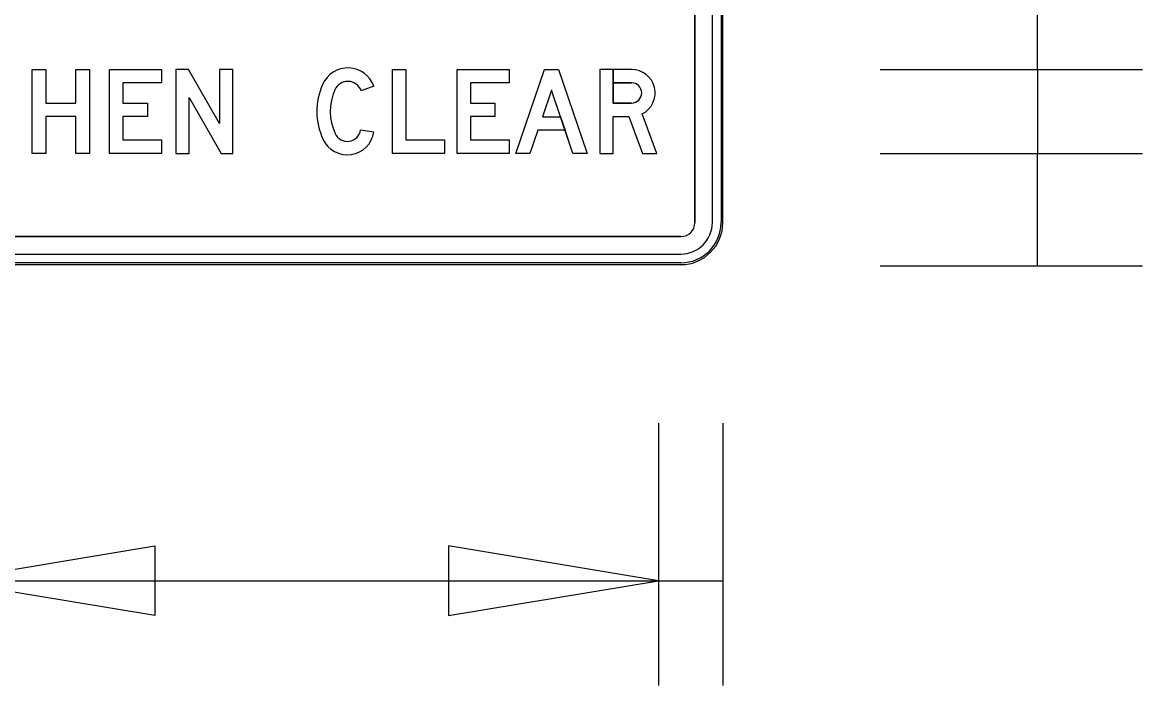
# Model space of a CAD drawing. Extents: x 1806251 to 1809821, y 414895 to 422886.
# Drawn here: x 1809677.4953 to 1809677.8956, y 415272.0501 to 415272.2871 of the extents above; entities that cross this region are included whole.
import ezdxf

# ---------------------------------------------------------------- set-up
doc = ezdxf.new("R2010")
doc.units = 0
for name, color, linetype in [('GSBWFILL', 7, 'Continuous'), ('GSCOLORFILL', 7, 'Continuous'), ('GSDIMS', 7, 'Continuous'), ('GSOUTLINE', 7, 'Continuous')]:
    doc.layers.add(name, color=color, linetype=linetype)

msp = doc.modelspace()

# ---------------------------------------------------------------- linework, layer by layer
at = {"layer": 'GSBWFILL'}
for p, q in [((1809677.735592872, 415272.54557289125), (1809677.735592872, 415272.21557289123)), ((1809677.741842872, 415272.21557289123), (1809677.741842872, 415272.54557289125)), ((1809677.745592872, 415272.21557289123), (1809677.745592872, 415272.54557289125)), ((1809677.620891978, 415272.26433774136), (1809677.6163820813, 415272.2626941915)), ((1809677.6161446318, 415272.2486888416), (1809677.620891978, 415272.24797994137)), ((1809677.730592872, 415272.2105728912), (1809677.459655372, 415272.2105728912)), ((1809677.459655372, 415272.20432289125), (1809677.730592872, 415272.20432289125)), ((1809677.4595928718, 415272.2005728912), (1809677.730592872, 415272.2005728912))]:
    msp.add_line(p, q, dxfattribs=at)
for points in [[(1809677.498791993, 415272.2703228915), (1809677.5035919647, 415272.2703228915), (1809677.5035919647, 415272.2583228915), (1809677.5143919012, 415272.2583228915), (1809677.5143919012, 415272.2703228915), (1809677.519191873, 415272.2703228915), (1809677.519191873, 415272.2403228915), (1809677.5143919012, 415272.2403228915), (1809677.5143919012, 415272.25352289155), (1809677.5035919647, 415272.25352289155), (1809677.5035919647, 415272.2403228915), (1809677.498791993, 415272.2403228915)], [(1809677.5449919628, 415272.26552289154), (1809677.5311919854, 415272.26552289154), (1809677.5311919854, 415272.2583228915), (1809677.5399153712, 415272.2583228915), (1809677.5399153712, 415272.25352289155), (1809677.5311919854, 415272.25352289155), (1809677.5311919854, 415272.24512289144), (1809677.5449919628, 415272.24512289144), (1809677.5449919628, 415272.2403228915), (1809677.526391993, 415272.2403228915), (1809677.526391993, 415272.2703228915), (1809677.5449919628, 415272.2703228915)], [(1809677.5704919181, 415272.2403228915), (1809677.5704919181, 415272.2703228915), (1809677.5656919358, 415272.2703228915), (1809677.5656919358, 415272.25104759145), (1809677.5546774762, 415272.2703228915), (1809677.550091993, 415272.2703228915), (1809677.550091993, 415272.2403228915), (1809677.5548919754, 415272.2403228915), (1809677.5548919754, 415272.26027289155), (1809677.5662919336, 415272.2403228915)], [(1809677.6322919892, 415272.24512289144), (1809677.646091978, 415272.24512289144), (1809677.646091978, 415272.2403228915), (1809677.627491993, 415272.2403228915), (1809677.627491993, 415272.2703228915), (1809677.6322919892, 415272.2703228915)], [(1809677.669191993, 415272.26552289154), (1809677.655391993, 415272.26552289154), (1809677.655391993, 415272.2583228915), (1809677.664115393, 415272.2583228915), (1809677.664115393, 415272.25352289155), (1809677.655391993, 415272.25352289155), (1809677.655391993, 415272.24512289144), (1809677.669191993, 415272.24512289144), (1809677.669191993, 415272.2403228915), (1809677.6505919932, 415272.2403228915), (1809677.6505919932, 415272.2703228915), (1809677.669191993, 415272.2703228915)], [(1809677.6715919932, 415272.2403228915), (1809677.6817919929, 415272.2703228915), (1809677.686891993, 415272.2703228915), (1809677.6970919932, 415272.2403228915), (1809677.6920221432, 415272.2403228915), (1809677.6843419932, 415272.26291154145), (1809677.681097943, 415272.2533701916), (1809677.6875845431, 415272.2533701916), (1809677.689216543, 415272.2485701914), (1809677.6794659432, 415272.2485701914), (1809677.6766618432, 415272.2403228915)]]:
    msp.add_lwpolyline(points, close=True, dxfattribs=at)
for points in [[(1809677.7129857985, 415272.2583228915), (1809677.7063919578, 415272.2583228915), (1809677.7063919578, 415272.2703228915), (1809677.7015919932, 415272.2703228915), (1809677.7015919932, 415272.2403228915), (1809677.7063919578, 415272.2403228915), (1809677.7063919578, 415272.25352289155), (1809677.712026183, 415272.25352289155), (1809677.716877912, 415272.2403228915), (1809677.721991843, 415272.2403228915), (1809677.7168029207, 415272.25444028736)], [(1809677.7063927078, 415272.2703228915), (1809677.7063927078, 415272.26552289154), (1809677.7129857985, 415272.26552289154)], [(1809677.7129857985, 415272.2703228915), (1809677.7063927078, 415272.2703228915)]]:
    msp.add_lwpolyline(points, dxfattribs=at)
for centre, radius, start, end in [((1809677.6115904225, 415272.2609478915), 0.009899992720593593, 20.023583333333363, 155.94529444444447), ((1809677.6115904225, 415272.2609478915), 0.0050999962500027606, 20.023583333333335, 155.94529444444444), ((1809677.6241919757, 415272.25532289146), 0.023699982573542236, 155.94529722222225, 204.84802222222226), ((1809677.6241919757, 415272.25532289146), 0.018899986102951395, 155.94529444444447, 204.84801944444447), ((1809677.611397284, 415272.2493978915), 0.009599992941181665, 204.84801944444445, 351.50600833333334), ((1809677.611397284, 415272.2493978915), 0.00479999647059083, 204.84802222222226, 351.50601111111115), ((1809677.730592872, 415272.21557289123), 0.01125, 270, 0), ((1809677.730592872, 415272.21557289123), 0.005, 270, 0), ((1809677.730592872, 415272.21557289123), 0.015, 270, 0)]:
    msp.add_arc(centre, radius, start, end, dxfattribs=at)
for major_axis, ratio, start_param in [((5.143516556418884e-19, 0.008400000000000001), 0.999992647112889, 3.6133166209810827), ((2.2043642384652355e-19, 0.0035999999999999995), 0.9999926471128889, 3.1415926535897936)]:
    msp.add_ellipse((1809677.7129857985, 415272.26192289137), major_axis=major_axis, ratio=ratio, start_param=start_param, end_param=6.283185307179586, dxfattribs=at)
at = {"layer": 'GSCOLORFILL'}
for p, q in [((1809677.735592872, 415272.54557289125), (1809677.735592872, 415272.21557289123)), ((1809677.741842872, 415272.21557289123), (1809677.741842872, 415272.54557289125)), ((1809677.744967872, 415272.54557289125), (1809677.744967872, 415272.21557289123)), ((1809677.745592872, 415272.21557289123), (1809677.745592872, 415272.54557289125)), ((1809677.745592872, 415272.21557289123), (1809677.745592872, 415272.54557289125)), ((1809677.620891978, 415272.26433774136), (1809677.6163820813, 415272.2626941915)), ((1809677.6161446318, 415272.2486888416), (1809677.620891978, 415272.24797994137)), ((1809677.730592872, 415272.2105728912), (1809677.459655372, 415272.2105728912)), ((1809677.459655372, 415272.20432289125), (1809677.730592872, 415272.20432289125)), ((1809677.4595928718, 415272.2005728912), (1809677.730592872, 415272.2005728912)), ((1809677.730592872, 415272.20119789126), (1809677.459599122, 415272.20119789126)), ((1809677.459599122, 415272.2005728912), (1809677.730592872, 415272.2005728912))]:
    msp.add_line(p, q, dxfattribs=at)
for points in [[(1809677.498791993, 415272.2703228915), (1809677.5035919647, 415272.2703228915), (1809677.5035919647, 415272.2583228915), (1809677.5143919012, 415272.2583228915), (1809677.5143919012, 415272.2703228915), (1809677.519191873, 415272.2703228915), (1809677.519191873, 415272.2403228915), (1809677.5143919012, 415272.2403228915), (1809677.5143919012, 415272.25352289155), (1809677.5035919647, 415272.25352289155), (1809677.5035919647, 415272.2403228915), (1809677.498791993, 415272.2403228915)], [(1809677.5449919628, 415272.26552289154), (1809677.5311919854, 415272.26552289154), (1809677.5311919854, 415272.2583228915), (1809677.5399153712, 415272.2583228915), (1809677.5399153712, 415272.25352289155), (1809677.5311919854, 415272.25352289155), (1809677.5311919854, 415272.24512289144), (1809677.5449919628, 415272.24512289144), (1809677.5449919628, 415272.2403228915), (1809677.526391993, 415272.2403228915), (1809677.526391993, 415272.2703228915), (1809677.5449919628, 415272.2703228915)], [(1809677.5704919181, 415272.2403228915), (1809677.5704919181, 415272.2703228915), (1809677.5656919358, 415272.2703228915), (1809677.5656919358, 415272.25104759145), (1809677.5546774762, 415272.2703228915), (1809677.550091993, 415272.2703228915), (1809677.550091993, 415272.2403228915), (1809677.5548919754, 415272.2403228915), (1809677.5548919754, 415272.26027289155), (1809677.5662919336, 415272.2403228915)], [(1809677.6322919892, 415272.24512289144), (1809677.646091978, 415272.24512289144), (1809677.646091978, 415272.2403228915), (1809677.627491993, 415272.2403228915), (1809677.627491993, 415272.2703228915), (1809677.6322919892, 415272.2703228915)], [(1809677.669191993, 415272.26552289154), (1809677.655391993, 415272.26552289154), (1809677.655391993, 415272.2583228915), (1809677.664115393, 415272.2583228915), (1809677.664115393, 415272.25352289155), (1809677.655391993, 415272.25352289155), (1809677.655391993, 415272.24512289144), (1809677.669191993, 415272.24512289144), (1809677.669191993, 415272.2403228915), (1809677.6505919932, 415272.2403228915), (1809677.6505919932, 415272.2703228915), (1809677.669191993, 415272.2703228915)], [(1809677.6715919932, 415272.2403228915), (1809677.6817919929, 415272.2703228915), (1809677.686891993, 415272.2703228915), (1809677.6970919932, 415272.2403228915), (1809677.6920221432, 415272.2403228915), (1809677.6843419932, 415272.26291154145), (1809677.681097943, 415272.2533701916), (1809677.6875845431, 415272.2533701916), (1809677.689216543, 415272.2485701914), (1809677.6794659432, 415272.2485701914), (1809677.6766618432, 415272.2403228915)]]:
    msp.add_lwpolyline(points, close=True, dxfattribs=at)
for points in [[(1809677.7129857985, 415272.2583228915), (1809677.7063919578, 415272.2583228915), (1809677.7063919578, 415272.2703228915), (1809677.7015919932, 415272.2703228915), (1809677.7015919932, 415272.2403228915), (1809677.7063919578, 415272.2403228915), (1809677.7063919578, 415272.25352289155), (1809677.712026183, 415272.25352289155), (1809677.716877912, 415272.2403228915), (1809677.721991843, 415272.2403228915), (1809677.7168029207, 415272.25444028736)], [(1809677.7063927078, 415272.2703228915), (1809677.7063927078, 415272.26552289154), (1809677.7129857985, 415272.26552289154)], [(1809677.7129857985, 415272.2703228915), (1809677.7063927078, 415272.2703228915)]]:
    msp.add_lwpolyline(points, dxfattribs=at)
for centre, radius, start, end in [((1809677.6115904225, 415272.2609478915), 0.009899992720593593, 20.023583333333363, 155.94529444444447), ((1809677.6115904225, 415272.2609478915), 0.0050999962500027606, 20.023583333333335, 155.94529444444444), ((1809677.6241919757, 415272.25532289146), 0.023699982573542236, 155.94529722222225, 204.84802222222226), ((1809677.6241919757, 415272.25532289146), 0.018899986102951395, 155.94529444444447, 204.84801944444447), ((1809677.611397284, 415272.2493978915), 0.009599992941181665, 204.84801944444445, 351.50600833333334), ((1809677.611397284, 415272.2493978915), 0.00479999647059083, 204.84802222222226, 351.50601111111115), ((1809677.730592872, 415272.21557289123), 0.015, 270, 0), ((1809677.730592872, 415272.21557289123), 0.01125, 270, 0), ((1809677.730592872, 415272.21557289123), 0.005, 270, 0), ((1809677.730592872, 415272.21557289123), 0.015, 270, 0), ((1809677.730592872, 415272.21557289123), 0.014375, 270, 0)]:
    msp.add_arc(centre, radius, start, end, dxfattribs=at)
for major_axis, ratio, start_param in [((5.143516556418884e-19, 0.008400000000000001), 0.999992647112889, 3.6133166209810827), ((2.2043642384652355e-19, 0.0035999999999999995), 0.9999926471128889, 3.1415926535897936)]:
    msp.add_ellipse((1809677.7129857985, 415272.26192289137), major_axis=major_axis, ratio=ratio, start_param=start_param, end_param=6.283185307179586, dxfattribs=at)
at = {"layer": 'GSDIMS'}
for p, q in [((1809677.858092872, 415272.2703228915), (1809677.858092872, 415272.29332289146)), ((1809677.801842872, 415272.2703228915), (1809677.895592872, 415272.2703228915)), ((1809677.801842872, 415272.2703228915), (1809677.895592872, 415272.2703228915)), ((1809677.858092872, 415272.2703228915), (1809677.858092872, 415272.2403228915)), ((1809677.801842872, 415272.2403228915), (1809677.895592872, 415272.2403228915)), ((1809677.801842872, 415272.2403228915), (1809677.895592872, 415272.2403228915)), ((1809677.858092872, 415272.20007289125), (1809677.858092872, 415272.2403228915)), ((1809677.801842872, 415272.20007289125), (1809677.895592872, 415272.20007289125)), ((1809677.7225928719, 415272.14382289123), (1809677.7225928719, 415272.05007289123)), ((1809677.7225928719, 415272.14382289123), (1809677.7225928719, 415272.05007289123)), ((1809677.745592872, 415272.14382289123), (1809677.745592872, 415272.05007289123)), ((1809677.467591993, 415272.08757289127), (1809677.7225928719, 415272.08757289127)), ((1809677.7225928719, 415272.08757289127), (1809677.745592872, 415272.08757289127))]:
    msp.add_line(p, q, dxfattribs=at)
for points in [[(1809677.467591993, 415272.08757289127), (1809677.5425919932, 415272.1000728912), (1809677.5425919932, 415272.07507289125)], [(1809677.7225928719, 415272.08757289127), (1809677.647592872, 415272.1000728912), (1809677.647592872, 415272.07507289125)]]:
    msp.add_lwpolyline(points, close=True, dxfattribs=at)
at = {"layer": 'GSOUTLINE'}
for p, q in [((1809677.735592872, 415272.21557289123), (1809677.735592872, 415272.54557289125)), ((1809677.741842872, 415272.21557289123), (1809677.741842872, 415272.54557289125)), ((1809677.745592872, 415272.21557289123), (1809677.745592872, 415272.54557289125)), ((1809677.620891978, 415272.26433774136), (1809677.6163820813, 415272.2626941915)), ((1809677.6161446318, 415272.2486888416), (1809677.620891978, 415272.24797994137)), ((1809677.4595928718, 415272.2105728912), (1809677.730592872, 415272.2105728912)), ((1809677.4595928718, 415272.20432289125), (1809677.730592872, 415272.20432289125)), ((1809677.4595928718, 415272.2005728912), (1809677.730592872, 415272.2005728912))]:
    msp.add_line(p, q, dxfattribs=at)
for points in [[(1809677.498791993, 415272.2703228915), (1809677.5035919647, 415272.2703228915), (1809677.5035919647, 415272.2583228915), (1809677.5143919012, 415272.2583228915), (1809677.5143919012, 415272.2703228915), (1809677.519191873, 415272.2703228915), (1809677.519191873, 415272.2403228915), (1809677.5143919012, 415272.2403228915), (1809677.5143919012, 415272.25352289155), (1809677.5035919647, 415272.25352289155), (1809677.5035919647, 415272.2403228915), (1809677.498791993, 415272.2403228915)], [(1809677.5449919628, 415272.26552289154), (1809677.5311919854, 415272.26552289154), (1809677.5311919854, 415272.2583228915), (1809677.5399153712, 415272.2583228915), (1809677.5399153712, 415272.25352289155), (1809677.5311919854, 415272.25352289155), (1809677.5311919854, 415272.24512289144), (1809677.5449919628, 415272.24512289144), (1809677.5449919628, 415272.2403228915), (1809677.526391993, 415272.2403228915), (1809677.526391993, 415272.2703228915), (1809677.5449919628, 415272.2703228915)], [(1809677.5704919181, 415272.2403228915), (1809677.5704919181, 415272.2703228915), (1809677.5656919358, 415272.2703228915), (1809677.5656919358, 415272.25104759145), (1809677.5546774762, 415272.2703228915), (1809677.550091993, 415272.2703228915), (1809677.550091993, 415272.2403228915), (1809677.5548919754, 415272.2403228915), (1809677.5548919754, 415272.26027289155), (1809677.5662919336, 415272.2403228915)], [(1809677.6322919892, 415272.24512289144), (1809677.646091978, 415272.24512289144), (1809677.646091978, 415272.2403228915), (1809677.627491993, 415272.2403228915), (1809677.627491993, 415272.2703228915), (1809677.6322919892, 415272.2703228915)], [(1809677.669191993, 415272.26552289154), (1809677.655391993, 415272.26552289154), (1809677.655391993, 415272.2583228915), (1809677.664115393, 415272.2583228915), (1809677.664115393, 415272.25352289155), (1809677.655391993, 415272.25352289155), (1809677.655391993, 415272.24512289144), (1809677.669191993, 415272.24512289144), (1809677.669191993, 415272.2403228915), (1809677.6505919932, 415272.2403228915), (1809677.6505919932, 415272.2703228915), (1809677.669191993, 415272.2703228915)], [(1809677.6794659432, 415272.2485701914), (1809677.6766618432, 415272.2403228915), (1809677.6715919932, 415272.2403228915), (1809677.6817919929, 415272.2703228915), (1809677.686891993, 415272.2703228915), (1809677.6970919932, 415272.2403228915), (1809677.6920221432, 415272.2403228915), (1809677.6892180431, 415272.2485701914)], [(1809677.681097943, 415272.2533701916), (1809677.6875860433, 415272.2533701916), (1809677.6843419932, 415272.26291154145)]]:
    msp.add_lwpolyline(points, close=True, dxfattribs=at)
for points in [[(1809677.7129857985, 415272.2703228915), (1809677.7015919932, 415272.2703228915), (1809677.7015919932, 415272.2403228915), (1809677.7063919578, 415272.2403228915), (1809677.7063919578, 415272.25352289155), (1809677.712026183, 415272.25352289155), (1809677.716877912, 415272.2403228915), (1809677.721991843, 415272.2403228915), (1809677.7168029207, 415272.25444028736)], [(1809677.7129857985, 415272.26552289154), (1809677.7063919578, 415272.26552289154), (1809677.7063919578, 415272.2583228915), (1809677.7129857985, 415272.2583228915)]]:
    msp.add_lwpolyline(points, dxfattribs=at)
for centre, radius, start, end in [((1809677.6115904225, 415272.2609478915), 0.009899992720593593, 20.023583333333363, 155.94529444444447), ((1809677.6115904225, 415272.2609478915), 0.005099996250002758, 20.023583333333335, 155.94529444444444), ((1809677.6241919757, 415272.25532289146), 0.023699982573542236, 155.94529722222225, 204.84802222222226), ((1809677.6241919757, 415272.25532289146), 0.018899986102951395, 155.94529444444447, 204.84801944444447), ((1809677.611397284, 415272.2493978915), 0.009599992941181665, 204.84801944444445, 351.50600833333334), ((1809677.611397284, 415272.2493978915), 0.004799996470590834, 204.84802222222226, 351.50601111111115), ((1809677.730592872, 415272.21557289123), 0.01125, 270, 0), ((1809677.730592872, 415272.21557289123), 0.005, 270, 0), ((1809677.730592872, 415272.21557289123), 0.015, 270, 0)]:
    msp.add_arc(centre, radius, start, end, dxfattribs=at)
for major_axis, ratio, start_param in [((5.143516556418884e-19, 0.008400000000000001), 0.999992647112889, 3.613316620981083), ((2.204364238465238e-19, 0.003600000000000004), 0.9999926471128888, 3.1415926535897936)]:
    msp.add_ellipse((1809677.7129857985, 415272.26192289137), major_axis=major_axis, ratio=ratio, start_param=start_param, end_param=6.283185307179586, dxfattribs=at)

doc.saveas('drawing.dxf')
